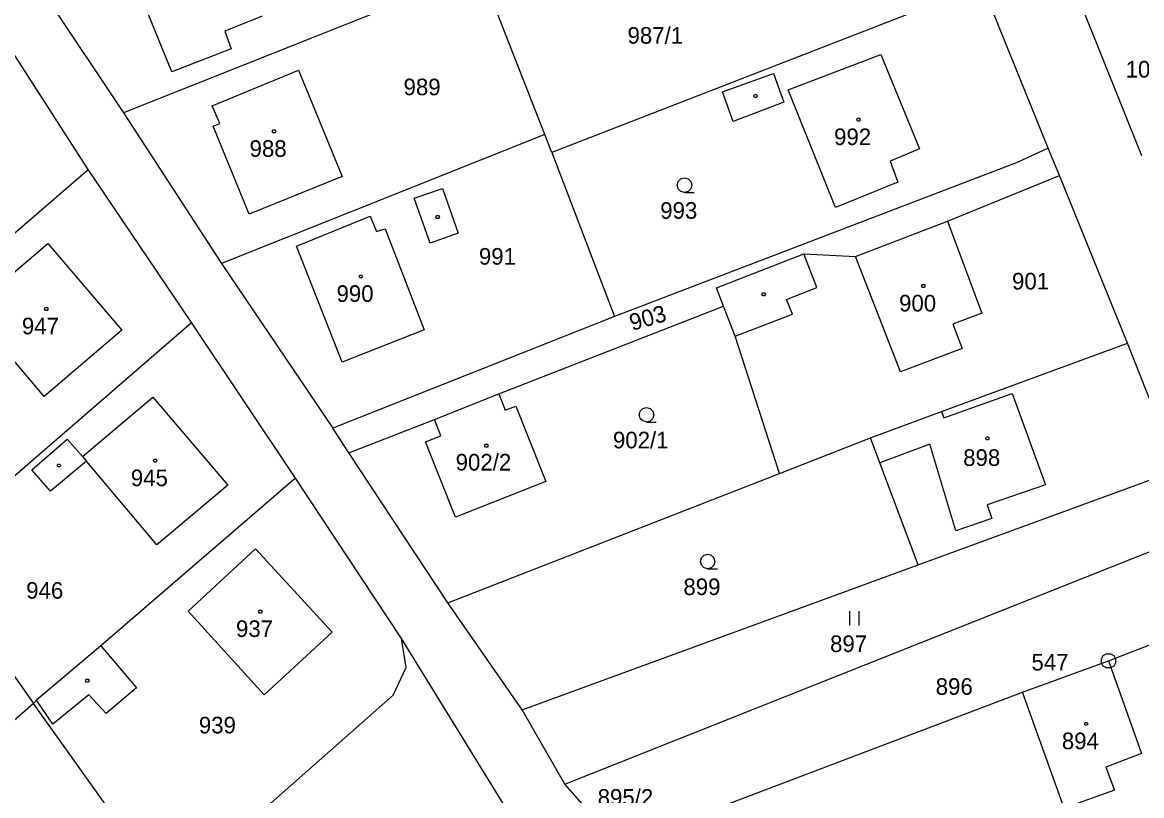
# Model space of a CAD drawing. Extents: x -609861 to -605046, y -1120287 to -1116307.
# Drawn here: x -607750.1 to -607635.6, y -1118726.7 to -1118647.5 of the extents above; entities that cross this region are included whole.
import ezdxf

# ---------------------------------------------------------------- set-up
doc = ezdxf.new("R2010")
doc.units = 0
for name, color, linetype in [('Vrstva 1', 7, 'Continuous'), ('Vrstva 2', 7, 'Continuous'), ('Vrstva 3', 7, 'Continuous'), ('Vrstva 4', 7, 'Continuous'), ('Vrstva 5', 7, 'Continuous'), ('Vrstva 7', 7, 'Continuous'), ('Vrstva 8', 7, 'Continuous')]:
    doc.layers.add(name, color=color, linetype=linetype)

msp = doc.modelspace()

# ---------------------------------------------------------------- linework, layer by layer
at = {"layer": 'Vrstva 1'}
for p, q in [((-607734.81, -1118652.62), (-607739.33, -1118641.48)), ((-607749.41, -1118642.33), (-607739.77, -1118656.82)), ((-607703.18, -1118642.25), (-607739.77, -1118656.82)), ((-607651.86, -1118643.74), (-607695.92, -1118660.88)), ((-607645.11, -1118660.42), (-607651.86, -1118643.74)), ((-607696.63, -1118659.04), (-607702.49, -1118644.04)), ((-607635.54, -1118661.21), (-607641.77, -1118645.64)), ((-607743.37, -1118662.61), (-607753.74, -1118646.5)), ((-607725.57, -1118646.92), (-607729.37, -1118648.45)), ((-607729.37, -1118648.45), (-607728.73, -1118650.27)), ((-607728.73, -1118650.27), (-607734.81, -1118652.62)), ((-607671.72, -1118654.45), (-607662.25, -1118650.83)), ((-607662.25, -1118650.83), (-607658.3, -1118660.49)), ((-607730.69, -1118656.08), (-607721.83, -1118652.44)), ((-607721.83, -1118652.44), (-607717.39, -1118663.31)), ((-607666.9, -1118666.49), (-607671.72, -1118654.45)), ((-607729.9, -1118657.89), (-607730.69, -1118656.08)), ((-607739.77, -1118656.82), (-607729.72, -1118672.23)), ((-607730.58, -1118658.16), (-607729.9, -1118657.89)), ((-607726.89, -1118667.18), (-607730.58, -1118658.16)), ((-607696.63, -1118659.04), (-607729.72, -1118672.23)), ((-607695.92, -1118660.88), (-607696.63, -1118659.04)), ((-607695.92, -1118660.88), (-607689.51, -1118677.65)), ((-607658.3, -1118660.49), (-607661.3, -1118661.75)), ((-607645.11, -1118660.42), (-607648.31, -1118661.9)), ((-607643.98, -1118663.21), (-607645.11, -1118660.42)), ((-607648.31, -1118661.9), (-607689.51, -1118677.65)), ((-607661.3, -1118661.75), (-607660.51, -1118663.89)), ((-607765.37, -1118681.6), (-607743.37, -1118662.61)), ((-607732.8, -1118678.28), (-607743.37, -1118662.61)), ((-607717.39, -1118663.31), (-607726.89, -1118667.18)), ((-607655.43, -1118667.91), (-607643.98, -1118663.21)), ((-607637.01, -1118680.38), (-607643.98, -1118663.21)), ((-607660.51, -1118663.89), (-607666.9, -1118666.49)), ((-607722.06, -1118670.44), (-607714.51, -1118667.38)), ((-607714.51, -1118667.38), (-607713.86, -1118668.97)), ((-607664.83, -1118671.53), (-607655.43, -1118667.91)), ((-607655.43, -1118667.91), (-607651.92, -1118677.3)), ((-607713.86, -1118668.97), (-607712.99, -1118668.68)), ((-607712.99, -1118668.68), (-607708.99, -1118679.03)), ((-607755.42, -1118676.94), (-607747.5, -1118670.17)), ((-607747.5, -1118670.17), (-607739.91, -1118679.06)), ((-607717.38, -1118682.32), (-607722.06, -1118670.44)), ((-607679.08, -1118674.73), (-607670.13, -1118671.24)), ((-607670.13, -1118671.24), (-607664.83, -1118671.53)), ((-607729.72, -1118672.23), (-607718.34, -1118689.1)), ((-607660.24, -1118683.33), (-607664.83, -1118671.53)), ((-607678.35, -1118676.59), (-607679.08, -1118674.73)), ((-607747.88, -1118685.85), (-607755.42, -1118676.94)), ((-607701.34, -1118685.58), (-607678.35, -1118676.59)), ((-607677.15, -1118679.68), (-607678.35, -1118676.59)), ((-607759.91, -1118701.71), (-607732.8, -1118678.28)), ((-607722.15, -1118694.21), (-607732.8, -1118678.28)), ((-607689.51, -1118677.65), (-607718.34, -1118689.1)), ((-607651.92, -1118677.3), (-607654.89, -1118678.44)), ((-607739.91, -1118679.06), (-607747.88, -1118685.85)), ((-607708.99, -1118679.03), (-607717.38, -1118682.32)), ((-607654.89, -1118678.44), (-607653.94, -1118680.93)), ((-607672.62, -1118693.71), (-607677.15, -1118679.68)), ((-607656.05, -1118687.37), (-607637.01, -1118680.38)), ((-607631.89, -1118693.35), (-607637.01, -1118680.38)), ((-607653.94, -1118680.93), (-607660.24, -1118683.33)), ((-607743.94, -1118692), (-607736.77, -1118685.9)), ((-607736.77, -1118685.9), (-607729.09, -1118694.91)), ((-607707.94, -1118688.2), (-607701.34, -1118685.58)), ((-607701.34, -1118685.58), (-607700.68, -1118687.25)), ((-607700.68, -1118687.25), (-607699.61, -1118686.83)), ((-607699.61, -1118686.83), (-607696.54, -1118694.54)), ((-607663.3, -1118690.08), (-607656.05, -1118687.37)), ((-607716.68, -1118691.61), (-607707.94, -1118688.2)), ((-607707.27, -1118689.87), (-607707.94, -1118688.2)), ((-607716.68, -1118691.61), (-607718.34, -1118689.1)), ((-607749.13, -1118693.34), (-607745.52, -1118690.21)), ((-607745.52, -1118690.21), (-607743.94, -1118692)), ((-607708.85, -1118690.5), (-607707.27, -1118689.87)), ((-607705.79, -1118698.21), (-607708.85, -1118690.5)), ((-607672.62, -1118693.71), (-607663.3, -1118690.08)), ((-607662.35, -1118692.62), (-607663.3, -1118690.08)), ((-607706.56, -1118706.97), (-607716.68, -1118691.61)), ((-607743.55, -1118692.46), (-607747.22, -1118695.54)), ((-607736.36, -1118701.03), (-607743.55, -1118692.46)), ((-607658.44, -1118703.08), (-607662.35, -1118692.62)), ((-607747.22, -1118695.54), (-607749.13, -1118693.34)), ((-607722.15, -1118694.21), (-607742.09, -1118711.37)), ((-607711.32, -1118710.6), (-607722.15, -1118694.21)), ((-607706.56, -1118706.97), (-607672.62, -1118693.71)), ((-607658.44, -1118703.08), (-607631.89, -1118693.35)), ((-607729.09, -1118694.91), (-607736.36, -1118701.03)), ((-607696.54, -1118694.54), (-607705.79, -1118698.21)), ((-607694.59, -1118725.52), (-607632.58, -1118700.87)), ((-607759.91, -1118701.71), (-607748.98, -1118717.26)), ((-607733.15, -1118707.81), (-607726.25, -1118701.45)), ((-607726.25, -1118701.45), (-607718.4, -1118709.96)), ((-607698.95, -1118717.93), (-607658.44, -1118703.08)), ((-607698.95, -1118717.93), (-607706.56, -1118706.97)), ((-607725.36, -1118716.38), (-607733.15, -1118707.81)), ((-607718.4, -1118709.96), (-607725.36, -1118716.38)), ((-607638.95, -1118712.89), (-607629.77, -1118709.33)), ((-607742.09, -1118711.37), (-607748.67, -1118716.94)), ((-607698.41, -1118731.52), (-607711.32, -1118710.6)), ((-607710.81, -1118713.59), (-607711.32, -1118710.6)), ((-607712.16, -1118716.41), (-607710.81, -1118713.59)), ((-607647.76, -1118716.1), (-607638.95, -1118712.89)), ((-607638.95, -1118712.89), (-607635.58, -1118722.37)), ((-607685.32, -1118730.35), (-607647.76, -1118716.1)), ((-607643.47, -1118727.98), (-607647.76, -1118716.1)), ((-607748.98, -1118717.26), (-607774.69, -1118739.99)), ((-607748.67, -1118716.94), (-607748.98, -1118717.26)), ((-607739.81, -1118730.09), (-607748.98, -1118717.26)), ((-607731.6, -1118733.55), (-607712.16, -1118716.41)), ((-607694.59, -1118725.52), (-607698.95, -1118717.93)), ((-607635.58, -1118722.37), (-607639.22, -1118723.77)), ((-607639.22, -1118723.77), (-607638.35, -1118726.15)), ((-607689.06, -1118731.77), (-607694.59, -1118725.52)), ((-607638.35, -1118726.15), (-607643.47, -1118727.98))]:
    msp.add_line(p, q, dxfattribs=at)
at = {"layer": 'Vrstva 3'}
for p, q in [((-607665.45, -1118707.8), (-607665.45, -1118709.3)), ((-607664.45, -1118709.3), (-607664.45, -1118707.8))]:
    msp.add_line(p, q, dxfattribs=at)
for points in [[(-607682.33, -1118664.95), (-607682.71, -1118664.85), (-607682.98, -1118664.58), (-607683.08, -1118664.21), (-607682.98, -1118663.84), (-607682.71, -1118663.57), (-607682.34, -1118663.47), (-607681.97, -1118663.57), (-607681.7, -1118663.84), (-607681.6, -1118664.22), (-607681.7, -1118664.6), (-607681.97, -1118664.87), (-607682.35, -1118664.97), (-607681.35, -1118664.97)], [(-607686.22, -1118688.45), (-607686.6, -1118688.35), (-607686.87, -1118688.08), (-607686.97, -1118687.71), (-607686.87, -1118687.34), (-607686.6, -1118687.07), (-607686.23, -1118686.97), (-607685.86, -1118687.07), (-607685.59, -1118687.34), (-607685.49, -1118687.72), (-607685.59, -1118688.1), (-607685.86, -1118688.37), (-607686.24, -1118688.47), (-607685.24, -1118688.47)], [(-607679.96, -1118703.47), (-607680.34, -1118703.37), (-607680.61, -1118703.1), (-607680.71, -1118702.73), (-607680.61, -1118702.36), (-607680.34, -1118702.09), (-607679.97, -1118701.99), (-607679.6, -1118702.09), (-607679.33, -1118702.36), (-607679.23, -1118702.74), (-607679.33, -1118703.12), (-607679.6, -1118703.39), (-607679.98, -1118703.49), (-607678.98, -1118703.49)]]:
    msp.add_lwpolyline(points, dxfattribs=at)
at = {"layer": 'Vrstva 4'}
for p, q in [((-607678.46, -1118654.67), (-607673.25, -1118652.77)), ((-607673.25, -1118652.77), (-607672.17, -1118655.73)), ((-607677.35, -1118657.71), (-607678.46, -1118654.67)), ((-607672.17, -1118655.73), (-607677.35, -1118657.71)), ((-607710, -1118665.54), (-607707.1, -1118664.56)), ((-607707.1, -1118664.56), (-607705.49, -1118669.12)), ((-607708.38, -1118670.14), (-607710, -1118665.54)), ((-607705.49, -1118669.12), (-607708.38, -1118670.14)), ((-607668.79, -1118674.67), (-607670.13, -1118671.24)), ((-607671.9, -1118675.93), (-607668.79, -1118674.67)), ((-607671.29, -1118677.4), (-607671.9, -1118675.93)), ((-607677.15, -1118679.68), (-607671.29, -1118677.4)), ((-607655.81, -1118688.03), (-607648.82, -1118685.54)), ((-607648.82, -1118685.54), (-607645.39, -1118694.9)), ((-607656.05, -1118687.37), (-607655.81, -1118688.03)), ((-607657.25, -1118690.72), (-607662.35, -1118692.62)), ((-607654.58, -1118699.6), (-607657.25, -1118690.72)), ((-607743.94, -1118692), (-607743.55, -1118692.46)), ((-607645.39, -1118694.9), (-607651.35, -1118696.94)), ((-607651.35, -1118696.94), (-607650.89, -1118698.32)), ((-607650.89, -1118698.32), (-607654.58, -1118699.6)), ((-607742.09, -1118711.37), (-607738.44, -1118715.65)), ((-607738.44, -1118715.65), (-607741.52, -1118718.28)), ((-607746.98, -1118719.39), (-607748.67, -1118716.94)), ((-607743.31, -1118716.39), (-607746.98, -1118719.39)), ((-607741.52, -1118718.28), (-607743.31, -1118716.39))]:
    msp.add_line(p, q, dxfattribs=at)
at = {"layer": 'Vrstva 5'}
for points in [[(-607674.99, -1118654.93), (-607674.9, -1118655.08), (-607674.99, -1118655.23), (-607675.17, -1118655.23), (-607675.26, -1118655.08), (-607675.17, -1118654.93)], [(-607664.45, -1118657.36), (-607664.36, -1118657.51), (-607664.45, -1118657.66), (-607664.63, -1118657.66), (-607664.72, -1118657.51), (-607664.63, -1118657.36)], [(-607724.27, -1118658.56), (-607724.18, -1118658.71), (-607724.27, -1118658.86), (-607724.45, -1118658.86), (-607724.54, -1118658.71), (-607724.45, -1118658.56)], [(-607707.52, -1118667.31), (-607707.43, -1118667.46), (-607707.52, -1118667.61), (-607707.7, -1118667.61), (-607707.79, -1118667.46), (-607707.7, -1118667.31)], [(-607715.37, -1118673.41), (-607715.28, -1118673.56), (-607715.37, -1118673.71), (-607715.55, -1118673.71), (-607715.64, -1118673.56), (-607715.55, -1118673.41)], [(-607657.8, -1118674.39), (-607657.71, -1118674.54), (-607657.8, -1118674.69), (-607657.98, -1118674.69), (-607658.07, -1118674.54), (-607657.98, -1118674.39)], [(-607674.15, -1118675.23), (-607674.06, -1118675.38), (-607674.15, -1118675.53), (-607674.33, -1118675.53), (-607674.42, -1118675.38), (-607674.33, -1118675.23)], [(-607747.57, -1118676.73), (-607747.48, -1118676.88), (-607747.57, -1118677.03), (-607747.75, -1118677.03), (-607747.84, -1118676.88), (-607747.75, -1118676.73)], [(-607702.53, -1118690.72), (-607702.44, -1118690.87), (-607702.53, -1118691.02), (-607702.71, -1118691.02), (-607702.8, -1118690.87), (-607702.71, -1118690.72)], [(-607651.24, -1118689.97), (-607651.15, -1118690.12), (-607651.24, -1118690.27), (-607651.42, -1118690.27), (-607651.51, -1118690.12), (-607651.42, -1118689.97)], [(-607746.28, -1118692.76), (-607746.19, -1118692.91), (-607746.28, -1118693.06), (-607746.46, -1118693.06), (-607746.55, -1118692.91), (-607746.46, -1118692.76)], [(-607736.42, -1118692.27), (-607736.33, -1118692.42), (-607736.42, -1118692.57), (-607736.6, -1118692.57), (-607736.69, -1118692.42), (-607736.6, -1118692.27)], [(-607725.66, -1118707.71), (-607725.57, -1118707.86), (-607725.66, -1118708.01), (-607725.84, -1118708.01), (-607725.93, -1118707.86), (-607725.84, -1118707.71)], [(-607743.37, -1118714.79), (-607743.28, -1118714.94), (-607743.37, -1118715.09), (-607743.55, -1118715.09), (-607743.64, -1118714.94), (-607743.55, -1118714.79)], [(-607641.14, -1118719.2), (-607641.05, -1118719.35), (-607641.14, -1118719.5), (-607641.32, -1118719.5), (-607641.41, -1118719.35), (-607641.32, -1118719.2)]]:
    msp.add_lwpolyline(points, close=True, dxfattribs=at)
at = {"layer": 'Vrstva 8'}
msp.add_line((-607639, -1118712.89), (-607638.9, -1118712.89), dxfattribs=at)
msp.add_lwpolyline([(-607638.76, -1118712.17), (-607638.42, -1118712.36), (-607638.23, -1118712.7), (-607638.23, -1118713.09), (-607638.42, -1118713.43), (-607638.76, -1118713.62), (-607639.15, -1118713.62), (-607639.49, -1118713.43), (-607639.68, -1118713.09), (-607639.68, -1118712.7), (-607639.49, -1118712.36), (-607639.15, -1118712.17)], close=True, dxfattribs=at)

# ---------------------------------------------------------------- texts
at = {"layer": 'Vrstva 2'}
for s, p in [('987/1', (-607688.172, -1118649.73)), ('1011', (-607637.197, -1118653.2)), ('989', (-607711.093, -1118655.01)), ('992', (-607667.033, -1118660.11)), ('988', (-607726.853, -1118661.31)), ('993', (-607684.823, -1118667.65)), ('991', (-607703.383, -1118672.35)), ('901', (-607648.823, -1118674.89)), ('990', (-607717.953, -1118676.16)), ('900', (-607660.383, -1118677.14)), ('947', (-607750.153, -1118679.48)), ('902/1', (-607689.663, -1118691.15)), ('902/2', (-607705.763, -1118693.42)), ('898', (-607653.823, -1118692.95)), ('945', (-607739.003, -1118695.02)), ('899', (-607682.453, -1118706.17)), ('946', (-607749.713, -1118706.54)), ('937', (-607728.243, -1118710.46)), ('897', (-607667.443, -1118712)), ('896', (-607656.633, -1118716.38)), ('939', (-607732.043, -1118720.33)), ('894', (-607643.723, -1118721.95))]:
    msp.add_text(s, height=1.7, dxfattribs=at).set_placement(p)
msp.add_text('903', height=1.7, rotation=16.21471, dxfattribs=at).set_placement((-607687.692, -1118679.134))
at = {"layer": 'Vrstva 7'}
msp.add_text('895/2', height=1.7, dxfattribs=at).set_placement((-607691.23, -1118727.73))
at = {"layer": 'Vrstva 8'}
msp.add_text('547', height=1.7, dxfattribs=at).set_placement((-607646.833, -1118713.89))

doc.saveas('drawing.dxf')
